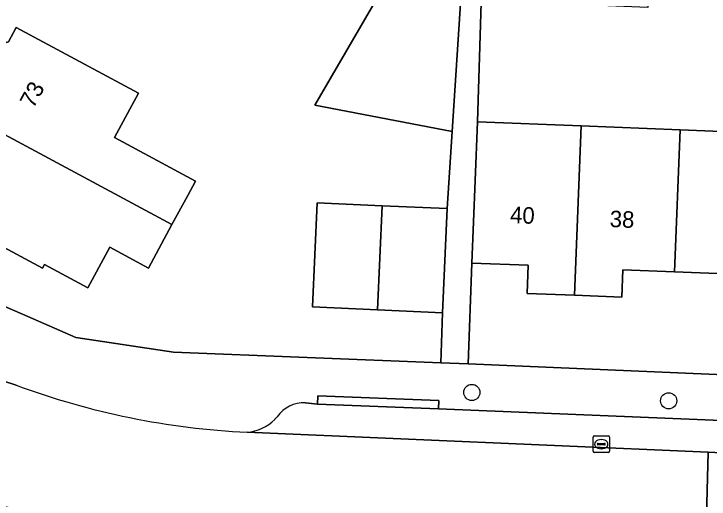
# Model space of a CAD drawing. Extents: x 161354 to 162026, y 386504 to 387460.
# Drawn here: x 161616.15 to 161658.21, y 386820.27 to 386849.65 of the extents above; entities that cross this region are included whole.
import ezdxf

# ---------------------------------------------------------------- set-up
doc = ezdxf.new("R2010")
doc.units = 0
for name, color, linetype in [('IMGEO_Boom', 7, 'Continuous'), ('IMGEO_Erf', 7, 'Continuous'), ('IMGEO_Kolk', 7, 'Continuous'), ('IMGEO_Pand', 7, 'Continuous'), ('IMGEO_Pand_nummerreeks', 7, 'Continuous'), ('IMGEO_Parkeervlak_open', 7, 'Continuous'), ('IMGEO_Rijbaan_lokaal_open', 7, 'Continuous'), ('IMGEO_Voetpad_open', 7, 'Continuous')]:
    doc.layers.add(name, color=color, linetype=linetype)

msp = doc.modelspace()

# ---------------------------------------------------------------- linework, layer by layer
at = {"layer": 'IMGEO_Boom'}
for centre in [(161643.85, 386826.727), (161655.758, 386826.221)]:
    msp.add_circle(centre, 0.489, dxfattribs=at)
at = {"layer": 'IMGEO_Erf'}
for points in [[(161607.606, 386836.329), (161614.08, 386832.566), (161616.666, 386831.46), (161619.885, 386830.063), (161625.794, 386829.168), (161641.973, 386828.529), (161642.086, 386831.552), (161638.145, 386831.727), (161634.203, 386831.903), (161634.484, 386838.208), (161638.425, 386838.033), (161642.367, 386837.857), (161642.668, 386842.533), (161634.343, 386844.128), (161641.64, 386856.664), (161645.532, 386854.261), (161666.63, 386853.581)], [(161658.868, 386852.352), (161656.733, 386852.437), (161654.597, 386852.522), (161654.497, 386850.041), (161650.62, 386850.195), (161646.1, 386850.375), (161644.418, 386850.318), (161644.194, 386843.113), (161650.468, 386842.864), (161656.445, 386842.626), (161662.4, 386842.39)], [(161659.217, 386833.911), (161656.102, 386834.035), (161652.991, 386834.159), (161652.925, 386832.496), (161650.058, 386832.61), (161647.191, 386832.724), (161647.258, 386834.425), (161643.854, 386834.56), (161643.629, 386828.464), (161728.17, 386824.834)]]:
    msp.add_lwpolyline(points, dxfattribs=at)
msp.add_lwpolyline([(161624.291, 386834.251), (161621.946, 386835.513), (161620.624, 386833.058), (161617.998, 386834.472), (161617.876, 386834.246), (161610.517, 386838.207), (161610.995, 386839.094), (161610.826, 386839.658), (161611.423, 386840.767), (161612.056, 386840.957), (161613.425, 386843.5), (161614.755, 386845.971), (161614.567, 386846.598), (161615.202, 386847.779), (161615.815, 386847.963), (161616.28, 386848.827), (161620.683, 386846.457), (161623.687, 386844.839), (161622.241, 386842.153), (161627.129, 386839.522), (161626.662, 386838.654), (161625.71, 386836.886)], close=True, dxfattribs=at)
at = {"layer": 'IMGEO_Kolk'}
for p, q in [((161651.182, 386823.168), (161651.182, 386824.02)), ((161651.257, 386824.094), (161652.109, 386824.094)), ((161651.67, 386823.874), (161651.695, 386823.874)), ((161652.183, 386824.02), (161652.183, 386823.168)), ((161651.441, 386823.588), (161651.441, 386823.6)), ((161651.879, 386823.551), (161651.481, 386823.551)), ((161651.484, 386823.637), (161651.882, 386823.637)), ((161651.693, 386823.314), (161651.668, 386823.314)), ((161651.925, 386823.6), (161651.925, 386823.588)), ((161652.109, 386823.094), (161651.257, 386823.094))]:
    msp.add_line(p, q, dxfattribs=at)
for points in [[(161651.182, 386823.168), (161651.182, 386824.02)], [(161651.257, 386824.094), (161652.109, 386824.094)], [(161652.183, 386824.02), (161652.183, 386823.168)], [(161652.109, 386823.094), (161651.257, 386823.094)]]:
    msp.add_lwpolyline(points, dxfattribs=at)
for centre, radius, start, end in [((161651.259, 386824.018), 0.0765, 91.552, 178.448), ((161651.259, 386824.018), 0.0765, 91.552, 178.448), ((161652.107, 386824.018), 0.0765, 1.552, 88.448), ((161652.107, 386824.018), 0.0765, 1.552, 88.448), ((161651.481, 386823.597), 0.0403, 85.8775, 175.7526), ((161651.478, 386823.587), 0.0366, 178.938, 274.7102), ((161651.882, 386823.594), 0.043, 264.8664, 352.4533), ((161651.886, 386823.599), 0.0386, 1.7309, 96.639), ((161651.259, 386823.17), 0.0765, 181.552, 268.448), ((161651.259, 386823.17), 0.0765, 181.552, 268.448), ((161652.107, 386823.17), 0.0765, 271.552, 358.448), ((161652.107, 386823.17), 0.0765, 271.552, 358.448)]:
    msp.add_arc(centre, radius, start, end, dxfattribs=at)
for centre, major_axis, ratio, start_param, end_param in [((161651.669, 386823.594), (-0.387, 0.002), 0.722429, 4.712389, 7.853982), ((161651.694, 386823.594), (-0.39, 0.002), 0.717154, 1.570796, 4.712389)]:
    msp.add_ellipse(centre, major_axis=major_axis, ratio=ratio, start_param=start_param, end_param=end_param, dxfattribs=at)
at = {"layer": 'IMGEO_Pand'}
for points in [[(161645.532, 386854.261), (161641.64, 386856.664), (161634.343, 386844.128), (161642.668, 386842.533), (161643.19, 386850.602)], [(161625.71, 386836.886), (161626.662, 386838.654), (161627.129, 386839.522), (161622.241, 386842.153), (161623.687, 386844.839), (161620.683, 386846.457), (161616.28, 386848.827), (161615.815, 386847.963), (161615.202, 386847.779), (161614.567, 386846.598), (161614.755, 386845.971), (161613.425, 386843.5)], [(161613.425, 386843.5), (161612.056, 386840.957), (161611.423, 386840.767), (161610.826, 386839.658), (161610.995, 386839.094), (161610.517, 386838.207), (161617.876, 386834.246), (161617.998, 386834.472), (161620.624, 386833.058), (161621.946, 386835.513), (161624.291, 386834.251), (161625.71, 386836.886)], [(161650.468, 386842.864), (161644.194, 386843.113), (161644.053, 386839.557), (161643.854, 386834.56), (161647.258, 386834.425), (161647.191, 386832.724), (161650.058, 386832.61)], [(161650.058, 386832.61), (161652.925, 386832.496), (161652.991, 386834.159), (161656.102, 386834.035), (161656.445, 386842.626), (161650.468, 386842.864)], [(161662.4, 386842.39), (161656.445, 386842.626), (161656.102, 386834.035), (161659.217, 386833.911), (161659.151, 386832.254), (161661.99, 386832.141)], [(161638.425, 386838.033), (161634.484, 386838.208), (161634.203, 386831.903), (161638.145, 386831.727)], [(161638.145, 386831.727), (161642.086, 386831.552), (161642.367, 386837.857), (161638.425, 386838.033)]]:
    msp.add_lwpolyline(points, close=True, dxfattribs=at)
at = {"layer": 'IMGEO_Parkeervlak_open'}
for points in [[(161683.391, 386824.021), (161641.837, 386825.733), (161634.515, 386826.015), (161633.786, 386826.095)], [(161632.072, 386825.256), (161631.922, 386825.089)], [(161630.26, 386824.317), (161658.145, 386823.111), (161660.98, 386822.973), (161725.593, 386820.323)]]:
    msp.add_lwpolyline(points, dxfattribs=at)
for centre, radius, start, end in [((161633.701, 386824.098), 1.999, 87.574, 144.5893), ((161630.033, 386826.981), 2.674, 274.8747, 314.9551)]:
    msp.add_arc(centre, radius, start, end, dxfattribs=at)
at = {"layer": 'IMGEO_Rijbaan_lokaal_open'}
for points in [[(161616.284, 386827.167), (161614.713, 386827.665), (161612.24, 386821.103), (161613.572, 386820.225), (161613.593, 386820.213), (161628.548, 386817.301), (161657.958, 386816.143), (161658.145, 386823.111)], [(161658.145, 386823.111), (161630.26, 386824.317)]]:
    msp.add_lwpolyline(points, dxfattribs=at)
msp.add_lwpolyline([(161660.98, 386822.973), (161658.145, 386823.111), (161657.958, 386816.143), (161660.733, 386816.044)], close=True, dxfattribs=at)
msp.add_arc((161632.446, 386870.728), 46.463, 249.6447, 267.3038, dxfattribs=at)
at = {"layer": 'IMGEO_Voetpad_open'}
for points in [[(161666.63, 386853.581), (161645.532, 386854.261), (161643.19, 386850.602), (161642.668, 386842.533), (161642.367, 386837.857), (161642.086, 386831.552), (161641.973, 386828.529), (161643.629, 386828.464), (161643.854, 386834.56), (161644.053, 386839.557), (161644.194, 386843.113), (161644.418, 386850.318), (161646.1, 386850.375), (161646.198, 386852.856), (161650.72, 386852.676), (161654.597, 386852.522), (161656.733, 386852.437), (161658.868, 386852.352)], [(161643.629, 386828.464), (161641.973, 386828.529), (161625.794, 386829.168), (161619.885, 386830.063), (161616.666, 386831.46), (161614.08, 386832.566), (161607.606, 386836.329), (161601.81, 386839.405)], [(161610.923, 386829.107), (161611.435, 386828.889), (161613.12, 386828.296), (161614.341, 386827.818), (161614.713, 386827.665), (161616.284, 386827.167)], [(161728.17, 386824.834), (161643.629, 386828.464)], [(161633.786, 386826.095), (161634.515, 386826.015), (161634.536, 386826.514), (161641.858, 386826.232), (161641.837, 386825.733), (161683.391, 386824.021), (161721.967, 386822.518)], [(161631.922, 386825.089), (161632.072, 386825.256)]]:
    msp.add_lwpolyline(points, dxfattribs=at)
msp.add_lwpolyline([(161641.858, 386826.232), (161634.536, 386826.514), (161634.515, 386826.015), (161641.837, 386825.733)], close=True, dxfattribs=at)
for centre, radius, start, end in [((161632.446, 386870.728), 46.463, 249.6447, 267.3038), ((161633.701, 386824.098), 1.999, 87.574, 144.5893), ((161630.033, 386826.981), 2.674, 274.8747, 314.9551)]:
    msp.add_arc(centre, radius, start, end, dxfattribs=at)

# ---------------------------------------------------------------- texts
at = {"layer": 'IMGEO_Pand_nummerreeks'}
for s, rotation, p in [('73', 61.5133, (161617.328, 386843.881)), ('40', 357.6697, (161646.149, 386836.989)), ('38', 357.6697, (161652.178, 386836.744))]:
    msp.add_text(s, height=1, rotation=rotation, dxfattribs=at).set_placement(p)

doc.saveas('drawing.dxf')
